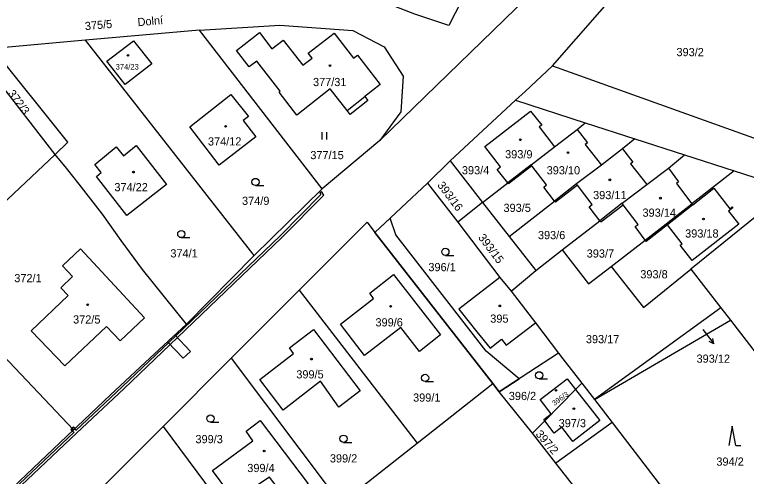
# Model space of a CAD drawing. Extents: x -757266 to -753360, y -1162585 to -1157740.
# Drawn here: x -754263.6 to -754111.5, y -1160779.4 to -1160683.4 of the extents above; entities that cross this region are included whole.
import ezdxf

# ---------------------------------------------------------------- set-up
doc = ezdxf.new("R2010")
doc.units = 0
for name, color, linetype in [('Hranice parcel', 7, 'Continuous'), ('Parcelní čísla', 7, 'Continuous'), ('Pop  PČ popisy', 7, 'Continuous'), ('Vnitřní kresba', 7, 'Continuous'), ('Věcná břemena k části', 7, 'Continuous'), ('Značky budov', 7, 'Continuous'), ('Značky kultur', 7, 'Continuous')]:
    doc.layers.add(name, color=color, linetype=linetype)

msp = doc.modelspace()

# ---------------------------------------------------------------- linework, layer by layer
at = {"layer": 'Hranice parcel'}
for p, q in [((-754143.15, -1160666.27), (-754187.69, -1160709.59)), ((-754225.13, -1160686.61), (-754248.89, -1160688.68)), ((-754199.66, -1160719.63), (-754225.13, -1160686.61)), ((-754248.89, -1160688.68), (-754268.18, -1160690.46)), ((-754213.82, -1160733.47), (-754248.89, -1160688.68)), ((-754173.05, -1160713.79), (-754159.47, -1160701.22)), ((-754159.47, -1160701.22), (-754145.01, -1160705.88)), ((-754145.01, -1160705.88), (-754134.68, -1160709.2)), ((-754187.69, -1160709.59), (-754199.66, -1160719.63)), ((-754134.68, -1160709.2), (-754124.34, -1160712.53)), ((-754156.24, -1160714.61), (-754151.34, -1160710.88)), ((-754124.34, -1160712.53), (-754114.01, -1160715.86)), ((-754177.75, -1160718.45), (-754173.05, -1160713.79)), ((-754173.05, -1160713.79), (-754166.31, -1160722.44)), ((-754156.24, -1160714.61), (-754161.09, -1160718.38)), ((-754114.01, -1160715.86), (-754122.83, -1160722.71)), ((-754188.74, -1160728.68), (-754177.75, -1160718.45)), ((-754177.75, -1160718.45), (-754171.46, -1160726.58)), ((-754166.31, -1160722.44), (-754161.09, -1160718.38)), ((-754146.77, -1160718.61), (-754151.35, -1160722.18)), ((-754213.82, -1160733.47), (-754199.66, -1160719.63)), ((-754102.85, -1160719.97), (-754123.03, -1160736.35)), ((-754166.31, -1160722.44), (-754171.46, -1160726.58)), ((-754166.31, -1160722.44), (-754160.79, -1160729.52)), ((-754160.79, -1160729.52), (-754151.35, -1160722.18)), ((-754137.31, -1160722.62), (-754141.96, -1160726.24)), ((-754132.54, -1160730.26), (-754122.83, -1160722.71)), ((-754171.46, -1160726.58), (-754162.74, -1160738.02)), ((-754149.77, -1160732.27), (-754141.96, -1160726.24)), ((-754164.21, -1160760.12), (-754188.74, -1160728.68)), ((-754160.79, -1160729.52), (-754155.28, -1160736.6)), ((-754251.33, -1160769.73), (-754288.7, -1160730.28)), ((-754139.6, -1160735.73), (-754132.54, -1160730.26)), ((-754155.28, -1160736.6), (-754149.77, -1160732.27)), ((-754227.86, -1160747.72), (-754213.82, -1160733.47)), ((-754160.39, -1160740.86), (-754155.28, -1160736.6)), ((-754123.03, -1160736.35), (-754116.77, -1160744.37)), ((-754162.74, -1160738.02), (-754160.39, -1160740.86)), ((-754218.58, -1160754.85), (-754204.44, -1160740.71)), ((-754204.44, -1160740.71), (-754179.93, -1160772.48)), ((-754160.39, -1160740.86), (-754155.34, -1160747.47)), ((-754116.77, -1160744.37), (-754143.06, -1160763.41)), ((-754116.77, -1160744.37), (-754114.77, -1160746.93)), ((-754155.34, -1160747.47), (-754150.53, -1160753.77)), ((-754143.06, -1160763.41), (-754114.77, -1160746.93)), ((-754114.77, -1160746.93), (-754109.41, -1160753.83)), ((-754150.53, -1160753.77), (-754162.85, -1160761.82)), ((-754232.72, -1160769), (-754218.58, -1160754.85)), ((-754218.58, -1160754.85), (-754195.87, -1160785.01)), ((-754179.93, -1160772.48), (-754164.21, -1160760.12)), ((-754162.85, -1160761.82), (-754164.21, -1160760.12)), ((-754147, -1160761.33), (-754145.69, -1160759.99)), ((-754145.69, -1160759.99), (-754143.06, -1160763.41)), ((-754155.94, -1160770.43), (-754162.85, -1160761.82)), ((-754153.39, -1160767.84), (-754147, -1160761.33)), ((-754143.06, -1160763.41), (-754139.37, -1160768.21)), ((-754155.94, -1160770.43), (-754153.39, -1160767.84)), ((-754244.98, -1160781.26), (-754232.72, -1160769)), ((-754232.72, -1160769), (-754211.64, -1160797.41)), ((-754139.37, -1160768.21), (-754151.09, -1160776.64)), ((-754139.37, -1160768.21), (-754115.03, -1160799.91)), ((-754274.88, -1160792.04), (-754251.33, -1160769.73)), ((-754151.09, -1160776.64), (-754155.94, -1160770.43)), ((-754195.87, -1160785.01), (-754179.93, -1160772.48)), ((-754127.44, -1160806.9), (-754151.09, -1160776.64))]:
    msp.add_line(p, q, dxfattribs=at)
for points in [[(-754151.81, -1160694.04), (-754132.13, -1160671.53), (-754124.82, -1160663.17)], [(-754166.88, -1160673.08), (-754173.36, -1160685.67), (-754180.39, -1160683.31), (-754187.4, -1160680.59), (-754194.36, -1160678.52), (-754197.31, -1160676.39)], [(-754225.13, -1160686.61), (-754208.48, -1160685.58), (-754193.32, -1160686.67), (-754186.77, -1160690.07), (-754182.82, -1160696.22), (-754183.33, -1160703.63), (-754187.69, -1160709.59)], [(-754190.15, -1160701.28), (-754193.82, -1160704.2), (-754194.5, -1160703.34), (-754197.99, -1160698.86), (-754204.95, -1160704.29), (-754208.63, -1160699.53), (-754208.39, -1160699.34), (-754213.24, -1160693.06), (-754214.82, -1160694.28), (-754217.48, -1160690.85), (-754212.69, -1160687.15), (-754210.12, -1160690.53), (-754207.74, -1160688.72), (-754203.69, -1160693.92), (-754201.77, -1160692.43), (-754202.57, -1160691.41), (-754197.2, -1160687.23), (-754193.13, -1160692.43), (-754192.34, -1160691.81), (-754187.63, -1160697.92), (-754190.81, -1160700.43), (-754190.15, -1160701.28)], [(-754244.43, -1160693.1), (-754238.85, -1160688.84), (-754235.04, -1160693.65), (-754240.64, -1160697.96), (-754244.43, -1160693.1)], [(-754255.19, -1160712.51), (-754252.53, -1160709.94), (-754268.18, -1160690.46)], [(-754255.19, -1160712.51), (-754267.77, -1160696.25), (-754271.59, -1160691.46)], [(-754159.47, -1160701.22), (-754157.49, -1160699.41), (-754151.81, -1160694.04)], [(-754151.81, -1160694.04), (-754101.7, -1160712), (-754088.18, -1160715.87), (-754082.79, -1160716.48)], [(-754218.64, -1160700), (-754214.99, -1160704.55), (-754216.1, -1160705.38), (-754213.44, -1160708.81), (-754221.05, -1160714.68), (-754227.17, -1160706.75), (-754218.64, -1160700)], [(-754161.09, -1160718.38), (-754163.25, -1160715.58), (-754162.58, -1160715.06), (-754165.86, -1160710.81), (-754156.34, -1160703.46), (-754154.02, -1160706.39), (-754154.53, -1160706.71), (-754151.34, -1160710.88)], [(-754151.34, -1160710.88), (-754146.66, -1160707.27), (-754145.01, -1160705.88)], [(-754134.68, -1160709.2), (-754137.2, -1160711.31), (-754141.62, -1160714.71), (-754146.77, -1160718.61)], [(-754240.28, -1160725.13), (-754246.6, -1160717.05), (-754245.59, -1160716.21), (-754246.95, -1160714.56), (-754242.49, -1160710.88), (-754240.95, -1160712.74), (-754238.36, -1160710.6), (-754232.04, -1160718.69), (-754240.28, -1160725.13)], [(-754255.19, -1160712.51), (-754271.16, -1160727.53), (-754278.26, -1160727.53)], [(-754227.86, -1160747.72), (-754237.04, -1160736.37), (-754241.43, -1160730.36), (-754245.32, -1160724.88), (-754250.17, -1160718.65), (-754252.82, -1160715.3), (-754255.19, -1160712.51)], [(-754137.31, -1160722.62), (-754132.15, -1160718.72), (-754127.69, -1160715.35), (-754124.34, -1160712.53)], [(-754151.35, -1160722.18), (-754153.6, -1160719.26), (-754153.01, -1160718.81), (-754156.08, -1160714.82), (-754156.24, -1160714.61)], [(-754114.01, -1160715.86), (-754103.67, -1160719.19), (-754102.4, -1160719.6), (-754102.85, -1160719.97)], [(-754141.96, -1160726.24), (-754144.15, -1160723.36), (-754143.52, -1160722.88), (-754146.58, -1160718.86), (-754146.77, -1160718.61)], [(-754122.83, -1160722.71), (-754122.64, -1160722.96), (-754118.25, -1160719.51), (-754114.95, -1160723.75), (-754114.45, -1160723.37), (-754114.3, -1160723.56), (-754115.18, -1160724.25), (-754113.03, -1160726.94), (-754122.76, -1160734.5), (-754125.23, -1160731.33), (-754124.86, -1160731.04), (-754127.91, -1160727.12), (-754132.3, -1160730.58), (-754132.54, -1160730.26)], [(-754132.54, -1160730.26), (-754134.63, -1160727.47), (-754133.99, -1160727), (-754137.08, -1160722.92), (-754137.31, -1160722.62)], [(-754204.44, -1160740.71), (-754190.3, -1160726.56), (-754188.74, -1160728.68)], [(-754241.67, -1160751.19), (-754244.49, -1160748.26), (-754253.18, -1160756.41), (-754260.17, -1160749.12), (-754252.43, -1160741.82), (-754253.98, -1160740.2), (-754251.53, -1160737.83), (-754253.61, -1160735.6), (-754249.88, -1160732.06), (-754236.62, -1160746.43), (-754241.67, -1160751.19)], [(-754149.77, -1160732.27), (-754144.29, -1160739.4), (-754139.6, -1160735.73)], [(-754139.6, -1160735.73), (-754132.84, -1160744.31), (-754123.03, -1160736.35)], [(-754188.96, -1160742.39), (-754189.78, -1160741.34), (-754184.81, -1160737.45), (-754175.03, -1160749.94), (-754179.44, -1160753.4), (-754183.31, -1160748.46), (-754190.83, -1160754.24), (-754195.82, -1160747.77), (-754188.96, -1160742.39)], [(-754162.74, -1160738.02), (-754171.28, -1160744.64), (-754167.48, -1160749.34), (-754164.75, -1160752.72), (-754162.37, -1160750.88), (-754161.43, -1160752.13), (-754155.34, -1160747.47)], [(-754251.33, -1160769.73), (-754250.56, -1160769), (-754243.67, -1160762.45), (-754236.47, -1160755.74), (-754227.86, -1160747.72)], [(-754207.78, -1160765.6), (-754212.65, -1160759.24), (-754205.6, -1160753.85), (-754206.48, -1160752.69), (-754201.45, -1160748.85), (-754191.73, -1160761.58), (-754196.21, -1160765), (-754199.99, -1160759.63), (-754207.78, -1160765.6)], [(-754150.53, -1160753.77), (-754149.64, -1160754.93), (-754145.69, -1160759.99)], [(-754153.39, -1160767.84), (-754153.61, -1160767.56), (-754152.05, -1160766.36), (-754154.33, -1160763.38), (-754148.74, -1160759.09), (-754147, -1160761.33)], [(-754147, -1160761.33), (-754141.97, -1160767.81), (-754147.55, -1160772.12), (-754149.86, -1160769.19), (-754151.41, -1160770.38), (-754153.39, -1160767.84)], [(-754215.48, -1160770.03), (-754212.53, -1160767.8), (-754202.6, -1160780.95), (-754207.04, -1160784.3), (-754210.59, -1160779.59), (-754217.9, -1160784.34), (-754222.46, -1160778.16), (-754214.07, -1160771.98), (-754215.48, -1160770.03)]]:
    msp.add_lwpolyline(points, dxfattribs=at)
at = {"layer": 'Pop  PČ popisy'}
for p, q in [((-754120.55, -1160748.86), (-754120.06, -1160749.49)), ((-754120.06, -1160749.49), (-754118.212, -1160751.855)), ((-754118.212, -1160751.855), (-754119.224, -1160751.374)), ((-754118.212, -1160751.855), (-754118.434, -1160750.757))]:
    msp.add_line(p, q, dxfattribs=at)
at = {"layer": 'Vnitřní kresba'}
for p, q in [((-754194.5, -1160703.34), (-754190.81, -1160700.43)), ((-754146.66, -1160707.27), (-754144.52, -1160710.04)), ((-754144.52, -1160710.04), (-754145.01, -1160710.38)), ((-754145.01, -1160710.38), (-754141.62, -1160714.71)), ((-754137.2, -1160711.31), (-754135.05, -1160714.08)), ((-754156.08, -1160714.82), (-754160.94, -1160718.56)), ((-754135.05, -1160714.08), (-754135.55, -1160714.4)), ((-754135.55, -1160714.4), (-754132.15, -1160718.72)), ((-754127.69, -1160715.35), (-754125.56, -1160718.14)), ((-754160.94, -1160718.56), (-754161.09, -1160718.38)), ((-754146.58, -1160718.86), (-754151.19, -1160722.39)), ((-754125.56, -1160718.14), (-754126.02, -1160718.5)), ((-754126.02, -1160718.5), (-754122.83, -1160722.71)), ((-754151.19, -1160722.39), (-754151.35, -1160722.18)), ((-754141.75, -1160726.5), (-754137.08, -1160722.92)), ((-754122.64, -1160722.96), (-754127.91, -1160727.12)), ((-754141.96, -1160726.24), (-754141.75, -1160726.5))]:
    msp.add_line(p, q, dxfattribs=at)
at = {"layer": 'Věcná břemena k části'}
for points in [[(-754276.32, -1160792.74), (-754276, -1160793.11), (-754275.37, -1160793.19), (-754271.3, -1160789.67), (-754263.5, -1160782.49), (-754250.7, -1160770.38), (-754240.83, -1160761.1), (-754229.73, -1160750.55), (-754208.06, -1160729.74), (-754199.34, -1160720.91), (-754199.82, -1160720.18), (-754200.17, -1160720.54), (-754199.96, -1160720.83), (-754208.42, -1160729.38), (-754230.07, -1160750.19), (-754241.17, -1160760.74), (-754250.84, -1160769.83), (-754251.02, -1160769.44), (-754251.61, -1160769.99), (-754251.21, -1160770.17), (-754263.84, -1160782.13), (-754271.62, -1160789.29), (-754275.43, -1160792.56), (-754275.72, -1160792.22)], [(-754184.33, -1160729.19), (-754185.56, -1160725.72), (-754188.74, -1160728.68), (-754164.21, -1160760.12), (-754162.85, -1160761.82), (-754158.68, -1160759.09), (-754165.57, -1160753.39)], [(-754227.05, -1160753.43), (-754230.3, -1160750), (-754231.81, -1160751.4), (-754228.54, -1160754.85)], [(-754251.61, -1160769.99), (-754251.33, -1160769.73), (-754251.64, -1160769.4), (-754251.92, -1160769.66)], [(-754251.64, -1160769.4), (-754251.33, -1160769.73), (-754251.02, -1160769.44), (-754251.34, -1160769.13)]]:
    msp.add_lwpolyline(points, close=True, dxfattribs=at)
at = {"layer": 'Značky budov'}
for centre in [(-754240.0268, -1160691.8692), (-754198.0268, -1160693.9992), (-754219.7368, -1160706.6392), (-754158.4768, -1160709.4292), (-754148.5668, -1160712.0792), (-754238.8868, -1160716.1392), (-754139.8568, -1160717.7492), (-754129.3368, -1160721.5592), (-754120.3968, -1160725.8992), (-754248.3968, -1160743.7292), (-754162.7368, -1160743.9492), (-754185.4268, -1160744.0392), (-754201.8868, -1160755.0192), (-754151.0568, -1160761.5092), (-754147.3368, -1160765.3092), (-754211.7168, -1160774.1292)]:
    msp.add_circle(centre, 0.175, dxfattribs=at)
at = {"layer": 'Značky kultur'}
for p, q in [((-754199.661, -1160709.33), (-754199.661, -1160707.83)), ((-754198.66, -1160709.33), (-754198.66, -1160707.83)), ((-754213.513, -1160718.94), (-754211.763, -1160718.94)), ((-754228.943, -1160729.77), (-754227.193, -1160729.77)), ((-754174.053, -1160733.46), (-754172.303, -1160733.46)), ((-754178.263, -1160759.68), (-754176.513, -1160759.68)), ((-754154.553, -1160759.13), (-754152.803, -1160759.13)), ((-754222.883, -1160768.13), (-754221.133, -1160768.13)), ((-754114.4, -1160768.99), (-754115.15, -1160772.99)), ((-754113.65, -1160772.99), (-754114.4, -1160768.99)), ((-754195.223, -1160772.32), (-754193.473, -1160772.32)), ((-754113.65, -1160772.99), (-754112.654, -1160772.99))]:
    msp.add_line(p, q, dxfattribs=at)
for centre in [(-754213.5129, -1160718.1898), (-754228.9429, -1160729.0198), (-754174.0529, -1160732.7098), (-754178.2629, -1160758.9298), (-754154.5529, -1160758.3798), (-754222.8829, -1160767.3798), (-754195.2229, -1160771.5698)]:
    msp.add_circle(centre, 0.75, dxfattribs=at)

# ---------------------------------------------------------------- texts
at = {"layer": 'Parcelní čísla'}
for s, height, rotation, p in [('375/5', 1.7, 5, (-754248.915, -1160686.646)), ('372/3', 1.7, 307, (-754265.108, -1160699.821)), ('393/16', 1.7, 307, (-754175.808, -1160718.881)), ('393/15', 1.7, 307, (-754167.318, -1160729.771)), ('396/3', 1.1, 36, (-754151.373, -1160764.789)), ('397/2', 1.7, 311, (-754155.405, -1160770.688))]:
    msp.add_text(s, height=height, rotation=rotation, dxfattribs=at).set_placement(p)
for s, height, p in [('393/2', 1.7, (-754126.01, -1160692.04)), ('374/23', 1.139, (-754242.594, -1160694.829)), ('377/31', 1.7, (-754201.57, -1160698.26)), ('374/12', 1.7, (-754223.41, -1160710.61)), ('377/15', 1.7, (-754202.13, -1160713.45)), ('393/9', 1.7, (-754161.63, -1160713.28)), ('393/4', 1.7, (-754170.62, -1160716.6)), ('393/10', 1.7, (-754152.997, -1160716.61)), ('374/22', 1.7, (-754242.85, -1160720.12)), ('393/11', 1.7, (-754143.34, -1160721.76)), ('374/9', 1.7, (-754216.32, -1160722.96)), ('393/5', 1.7, (-754161.97, -1160724.42)), ('393/14', 1.7, (-754133.07, -1160725.42)), ('393/6', 1.7, (-754154.81, -1160730.08)), ('393/18', 1.7, (-754124.21, -1160729.75)), ('374/1', 1.7, (-754231.22, -1160733.88)), ('393/7', 1.7, (-754144.67, -1160733.91)), ('396/1', 1.7, (-754177.578, -1160736.74)), ('372/1', 1.7, (-754263.67, -1160739.03)), ('393/8', 1.7, (-754133.53, -1160738.23)), ('372/5', 1.7, (-754251.44, -1160747.62)), ('399/6', 1.7, (-754188.58, -1160748.22)), ('395', 1.7, (-754164.72, -1160747.45)), ('393/17', 1.7, (-754144.84, -1160751.71)), ('393/12', 1.7, (-754121.84, -1160755.768)), ('399/5', 1.7, (-754205.04, -1160759.03)), ('396/2', 1.7, (-754160.868, -1160763.53)), ('399/1', 1.7, (-754180.76, -1160763.86)), ('397/3', 1.7, (-754150.508, -1160769.17)), ('399/3', 1.7, (-754226, -1160772.5)), ('399/2', 1.7, (-754198.06, -1160776.5)), ('394/2', 1.7, (-754117.72, -1160777.17)), ('399/4', 1.7, (-754215.23, -1160778.5))]:
    msp.add_text(s, height=height, dxfattribs=at).set_placement(p)
at = {"layer": 'Pop  PČ popisy'}
msp.add_text('Dolní', height=1.7, rotation=5, dxfattribs=at).set_placement((-754237.965, -1160685.826))

doc.saveas('drawing.dxf')
